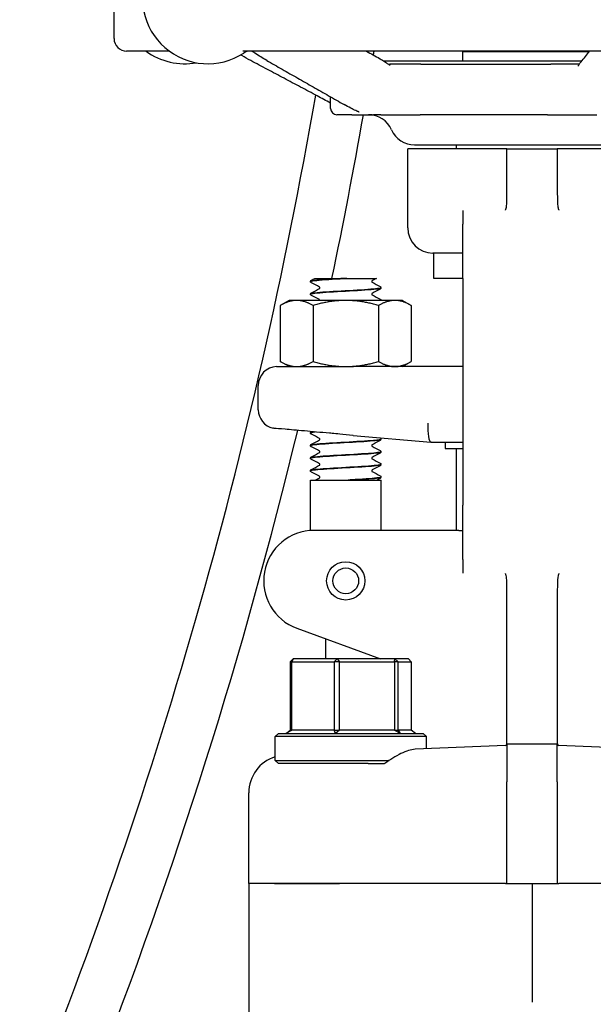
# Model space of a CAD drawing. Header units: inches. Extents: x 36 to 1719, y -84 to 1122.
# Tile 423 of 558: x 1458.52 to 1461.37, y 379.26 to 384.14. Entities that reach past the tile are written whole.
import ezdxf

# ---------------------------------------------------------------- set-up
doc = ezdxf.new("R2010")
doc.units = ezdxf.units.IN
doc.header["$LTSCALE"] = 48
doc.header["$MEASUREMENT"] = 0
doc.layers.add('Visible (ANSI)', color=7, linetype='Continuous', lineweight=30)

msp = doc.modelspace()

# ---------------------------------------------------------------- linework, layer by layer
at = {"layer": 'Visible (ANSI)'}
for p, q in [((1458.98662, 384.05039), (1458.98662, 384.31039)), ((1459.2613, 383.98789), (1459.04912, 383.98789)), ((1461.5816, 383.98789), (1459.62645, 383.98789)), ((1460.71787, 383.98639), (1461.34586, 383.98639)), ((1460.71787, 383.93852), (1460.71787, 383.98639)), ((1461.30763, 383.93852), (1460.32539, 383.93852)), ((1460.50836, 383.92289), (1460.35487, 383.92289)), ((1460.50836, 383.92289), (1461.15393, 383.92289)), ((1461.15368, 383.92289), (1461.15393, 383.92289)), ((1461.29555, 383.92289), (1461.15393, 383.92289)), ((1460.06162, 383.70414), (1460.06162, 383.76113)), ((1460.16672, 383.67289), (1460.09287, 383.67289)), ((1460.16672, 383.67289), (1460.27398, 383.67289)), ((1460.31072, 383.67289), (1460.27398, 383.67289)), ((1460.31072, 383.67289), (1460.5055, 383.67289)), ((1461.13792, 383.67289), (1460.5055, 383.67289)), ((1461.13792, 383.67289), (1461.38347, 383.67289)), ((1460.44412, 383.11139), (1460.44412, 383.50289)), ((1460.93047, 383.50289), (1460.44412, 383.50289)), ((1460.4783, 383.52289), (1461.645, 383.52289)), ((1460.68662, 383.50289), (1460.68662, 383.52289)), ((1460.93662, 383.50289), (1460.93047, 383.50289)), ((1460.93662, 383.36893), (1460.93662, 383.50289)), ((1460.93662, 383.50289), (1461.18662, 383.50289)), ((1461.19277, 383.50289), (1461.18662, 383.50289)), ((1461.18662, 383.50289), (1461.18662, 383.36893)), ((1461.67912, 383.50289), (1461.19277, 383.50289)), ((1460.93662, 383.27644), (1460.93662, 383.36893)), ((1461.18662, 383.36893), (1461.18662, 383.27644)), ((1460.71787, 383.19807), (1460.71787, 383.12998)), ((1460.71787, 382.86139), (1460.71787, 383.12998)), ((1460.71787, 382.98639), (1460.56912, 382.98639)), ((1460.57412, 382.86139), (1460.57412, 382.98639)), ((1459.98362, 382.86139), (1460.05071, 382.86139)), ((1460.05071, 382.86139), (1460.13164, 382.86139)), ((1460.14255, 382.86139), (1460.13164, 382.86139)), ((1460.14255, 382.86139), (1460.22334, 382.86139)), ((1460.22334, 382.86139), (1460.28973, 382.86139)), ((1460.71787, 382.86139), (1460.57412, 382.86139)), ((1460.71787, 382.86139), (1460.71787, 381.73639)), ((1459.96162, 382.84541), (1459.96162, 382.84603)), ((1460.31162, 382.81413), (1460.31162, 382.81475)), ((1459.96162, 382.78285), (1459.96162, 382.78347)), ((1459.85512, 382.75189), (1459.81157, 382.72675)), ((1459.81157, 382.72675), (1459.81157, 382.44903)), ((1459.89283, 382.75189), (1459.85512, 382.75189)), ((1460.13662, 382.75189), (1459.89283, 382.75189)), ((1459.9741, 382.72675), (1459.9741, 382.44903)), ((1460.38041, 382.75189), (1460.13662, 382.75189)), ((1460.29914, 382.72675), (1460.29914, 382.44903)), ((1460.31162, 382.75189), (1460.31162, 382.75219)), ((1460.41812, 382.75189), (1460.38041, 382.75189)), ((1460.41812, 382.75189), (1460.46167, 382.72675)), ((1460.46167, 382.72675), (1460.46167, 382.44903)), ((1459.85512, 382.42389), (1459.81157, 382.44903)), ((1459.85512, 382.42389), (1459.89283, 382.42389)), ((1459.89283, 382.42389), (1460.13662, 382.42389)), ((1459.98413, 382.42372), (1459.98445, 382.42389)), ((1460.13662, 382.42389), (1460.175, 382.42389)), ((1460.13935, 382.42389), (1460.13801, 382.42382)), ((1460.14952, 382.42385), (1460.15024, 382.42389)), ((1460.71787, 382.42389), (1460.175, 382.42389)), ((1460.41812, 382.42389), (1460.46167, 382.44903)), ((1459.70237, 382.2098), (1459.70237, 382.33014)), ((1459.96162, 382.09466), (1459.96162, 382.09528)), ((1459.96583, 382.10132), (1459.96595, 382.10138)), ((1460.17304, 382.08271), (1460.55945, 382.04891)), ((1459.96162, 382.0321), (1459.96162, 382.03272)), ((1460.31162, 382.06338), (1460.31162, 382.064)), ((1460.55962, 382.04889), (1460.55945, 382.04891)), ((1460.55962, 382.04889), (1460.71787, 382.04889)), ((1460.63037, 382.04889), (1460.63037, 382.01764)), ((1460.31162, 382.00082), (1460.31162, 382.00144)), ((1460.63037, 382.01764), (1460.71787, 382.01764)), ((1460.68662, 381.61139), (1460.68662, 382.01764)), ((1459.96162, 381.96954), (1459.96162, 381.97016)), ((1460.31162, 381.93826), (1460.31162, 381.93888)), ((1459.96162, 381.90698), (1459.96162, 381.9076)), ((1459.96162, 381.86139), (1460.31162, 381.86139)), ((1459.96162, 381.61076), (1459.96162, 381.86139)), ((1460.16006, 381.86139), (1460.14921, 381.86139)), ((1460.31162, 381.87569), (1460.31162, 381.87632)), ((1460.31162, 381.61139), (1460.31162, 381.86139)), ((1460.71787, 381.4678), (1460.71787, 381.73639)), ((1460.51271, 381.61139), (1459.97944, 381.61139)), ((1460.69753, 381.61139), (1460.51271, 381.61139)), ((1460.69753, 381.61139), (1460.71787, 381.61139)), ((1460.71787, 381.4678), (1460.71787, 381.39971)), ((1460.93662, 381.22885), (1460.93662, 381.32134)), ((1461.18662, 381.32134), (1461.18662, 381.22885)), ((1460.93662, 380.80163), (1460.93662, 381.22885)), ((1461.18662, 381.22885), (1461.18662, 380.80163)), ((1459.89394, 381.12647), (1460.3097, 380.97514)), ((1460.03662, 381.07454), (1460.03662, 380.97514)), ((1459.86143, 380.95952), (1459.87517, 380.97514)), ((1459.86933, 380.95952), (1459.86143, 380.95952)), ((1459.86143, 380.95952), (1459.86143, 380.62077)), ((1459.87517, 380.97514), (1459.86933, 380.95952)), ((1459.86933, 380.62077), (1459.86933, 380.95952)), ((1459.86933, 380.95952), (1460.07862, 380.95952)), ((1460.09411, 380.97514), (1459.87517, 380.97514)), ((1460.07862, 380.95952), (1460.09411, 380.97514)), ((1460.10499, 380.95952), (1460.07862, 380.95952)), ((1460.07862, 380.95952), (1460.07862, 380.62077)), ((1460.09411, 380.97514), (1460.10499, 380.95952)), ((1460.38057, 380.97514), (1460.09411, 380.97514)), ((1460.10499, 380.62077), (1460.10499, 380.95952)), ((1460.10499, 380.95952), (1460.37881, 380.95952)), ((1460.37881, 380.95952), (1460.38057, 380.97514)), ((1460.39728, 380.95952), (1460.37881, 380.95952)), ((1460.37881, 380.95952), (1460.37881, 380.62077)), ((1460.38057, 380.97514), (1460.39728, 380.95952)), ((1460.44807, 380.97514), (1460.38057, 380.97514)), ((1460.39728, 380.62077), (1460.39728, 380.95952)), ((1460.39728, 380.95952), (1460.46181, 380.95952)), ((1460.46181, 380.95952), (1460.44807, 380.97514)), ((1460.46181, 380.95952), (1460.46181, 380.62077)), ((1460.93662, 380.55625), (1460.93662, 380.80163)), ((1461.18662, 380.80163), (1461.18662, 380.55625)), ((1459.84065, 380.60514), (1459.86143, 380.62077)), ((1459.86933, 380.62077), (1459.84065, 380.60514)), ((1459.86143, 380.62077), (1459.86933, 380.62077)), ((1460.07862, 380.62077), (1459.86933, 380.62077)), ((1460.08598, 380.60514), (1460.07862, 380.62077)), ((1460.07862, 380.62077), (1460.10499, 380.62077)), ((1460.10499, 380.62077), (1460.08598, 380.60514)), ((1460.37881, 380.62077), (1460.10499, 380.62077)), ((1460.40695, 380.60514), (1460.37881, 380.62077)), ((1460.37881, 380.62077), (1460.39728, 380.62077)), ((1460.39728, 380.62077), (1460.40695, 380.60514)), ((1460.46181, 380.62077), (1460.39728, 380.62077)), ((1460.48259, 380.60514), (1460.46181, 380.62077)), ((1459.80224, 380.60514), (1459.78662, 380.58952)), ((1460.53662, 380.58952), (1459.78662, 380.58952)), ((1459.78662, 380.47077), (1459.78662, 380.58952)), ((1459.80224, 380.60514), (1460.52099, 380.60514)), ((1460.52099, 380.60514), (1460.53662, 380.58952)), ((1460.53662, 380.52864), (1460.53662, 380.58952)), ((1460.92915, 380.54565), (1460.48096, 380.52623)), ((1460.93652, 380.55139), (1460.93634, 380.55139)), ((1461.18672, 380.55139), (1460.93652, 380.55139)), ((1460.93662, 380.55084), (1460.93662, 380.36479)), ((1461.18662, 380.36479), (1461.18662, 380.55084)), ((1461.1869, 380.55139), (1461.18672, 380.55139)), ((1461.64228, 380.52623), (1461.19409, 380.54565)), ((1459.80224, 380.45514), (1459.78662, 380.47077)), ((1459.78662, 380.47077), (1460.35194, 380.47077)), ((1460.24744, 380.45514), (1459.80224, 380.45514)), ((1460.24744, 380.45514), (1460.32948, 380.45514)), ((1460.93662, 379.86139), (1460.93662, 380.36479)), ((1461.18662, 380.36479), (1461.18662, 379.86139)), ((1459.65537, 379.86139), (1459.65537, 380.31083)), ((1459.78272, 379.86139), (1459.65537, 379.86139)), ((1459.65537, 379.86139), (1459.65537, 379.08502)), ((1459.78272, 379.86139), (1459.65537, 379.86139)), ((1460.10496, 379.86139), (1459.78272, 379.86139)), ((1459.78272, 379.86139), (1460.10496, 379.86139)), ((1460.92984, 379.86139), (1460.10496, 379.86139)), ((1460.92984, 379.86139), (1460.10496, 379.86139)), ((1460.92984, 379.86139), (1460.93662, 379.86139)), ((1460.93662, 379.86139), (1461.18662, 379.86139)), ((1461.06162, 379.86139), (1461.06162, 379.39616)), ((1461.18662, 379.86139), (1461.1934, 379.86139)), ((1462.01828, 379.86139), (1461.1934, 379.86139)), ((1462.01828, 379.86139), (1461.1934, 379.86139)), ((1461.06162, 379.39616), (1461.06162, 379.27194))]:
    msp.add_line(p, q, dxfattribs=at)
for radius in [0.095, 0.06375]:
    msp.add_circle((1460.13662, 381.36139), radius, dxfattribs=at)
for centre, radius, start, end in [((1459.45292, 384.25039), 0.325, 154.62307, 302.99589), ((1459.04912, 384.05039), 0.0625, 180, 270), ((1459.33694, 384.25039), 0.325, 233.87107, 280.27854), ((1459.66395, 383.92539), 0.0625, 90, 122.99589), ((1435.59912, 387.98639), 25, 350.751387, 350.796586), ((1435.59912, 387.98639), 24.75, 337.82265, 350.191171), ((1460.09287, 383.70414), 0.03125, 180, 270), ((1435.59912, 387.98639), 25, 348.170501, 350.064467), ((1460.24912, 383.54789), 0.125, 23.57818, 90), ((1460.47825, 383.64789), 0.125, 203.57818, 270), ((1460.56912, 383.11139), 0.125, 180, 270), ((1459.79612, 382.33014), 0.09375, 91.88915, 180), ((1435.59912, 387.98639), 25, 347.143708, 347.144087), ((1435.59912, 387.98639), 25, 347.143708, 347.144087), ((1459.79612, 382.2098), 0.09375, 180, 257.63495), ((1435.59912, 387.98639), 25, 338.613415, 346.398965), ((1435.59912, 387.98639), 25, 338.613415, 346.398965), ((1459.97944, 381.36139), 0.25, 90, 250), ((1460.92881, 380.55346), 0.00781, 272.48126, 344.67631), ((1461.19443, 380.55346), 0.00781, 195.32369, 267.51874)]:
    msp.add_arc(centre, radius, start, end, dxfattribs=at)
for centre, major_axis, ratio, start_param, end_param in [((1460.56372, 382.14264), (0.00409, 0.09375), 0.2058405, 1.5797833, 3.1326057), ((1459.84452, 380.31097), (-0.18898, -0.00819), 0.9912393, 4.9805775, 6.240258)]:
    msp.add_ellipse(centre, major_axis=major_axis, ratio=ratio, start_param=start_param, end_param=end_param, dxfattribs=at)
for points, knots in [([(1459.68295, 383.98779), (1459.68295, 383.98779), (1459.68295, 383.98779), (1459.68294, 383.98779), (1459.68292, 383.98779), (1459.68285, 383.9878), (1459.6828, 383.9878), (1459.68265, 383.9878), (1459.68255, 383.9878), (1459.68231, 383.98781), (1459.68216, 383.98781), (1459.68185, 383.98781), (1459.68168, 383.98782), (1459.68118, 383.98782), (1459.68083, 383.98783), (1459.67983, 383.98784), (1459.67919, 383.98784), (1459.67762, 383.98786), (1459.67672, 383.98786), (1459.67325, 383.98788), (1459.67078, 383.98789), (1459.66747, 383.98789), (1459.66663, 383.98789), (1459.66518, 383.98789), (1459.66458, 383.98789), (1459.66395, 383.98789)], [0.435045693, 0.435045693, 0.435045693, 0.435045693, 0.43561134, 0.43561134, 0.436917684, 0.436917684, 0.438198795, 0.438198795, 0.43949022, 0.43949022, 0.440786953, 0.440786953, 0.442073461, 0.442073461, 0.444654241, 0.444654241, 0.44978688, 0.44978688, 0.457469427, 0.457469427, 0.479727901, 0.479727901, 0.487272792, 0.487272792, 0.492695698, 0.492695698, 0.492695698, 0.492695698]), ([(1459.74416, 383.94185), (1459.73473, 383.94722), (1459.7247, 383.95297), (1459.70576, 383.96496), (1459.69623, 383.97155), (1459.68124, 383.98128), (1459.67631, 383.98434), (1459.67096, 383.98707), (1459.67007, 383.98751), (1459.66925, 383.98789)], [0, 0, 0, 0, 0.10194952, 0.10194952, 0.20500071, 0.20500071, 0.25149705, 0.25149705, 0.26117643, 0.26117643, 0.26117643, 0.26117643]), ([(1459.76941, 383.98789), (1459.76941, 383.98789), (1459.76939, 383.98789), (1459.76932, 383.98789), (1459.76924, 383.98789), (1459.76896, 383.98789), (1459.76873, 383.98789), (1459.76822, 383.98789), (1459.76794, 383.98789), (1459.76759, 383.98789), (1459.76747, 383.98789), (1459.76747, 383.98789)], [0.003545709, 0.003545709, 0.003545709, 0.003545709, 0.004399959, 0.004399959, 0.006838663, 0.006838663, 0.013339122, 0.013339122, 0.022015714, 0.022015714, 0.028192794, 0.028192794, 0.028192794, 0.028192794]), ([(1461.30537, 383.93569), (1461.31902, 383.95278), (1461.33267, 383.96987), (1461.34657, 383.98728), (1461.34681, 383.98759), (1461.34706, 383.98789)], [0.95924083, 0.95924083, 0.95924083, 0.95924083, 1.28063663, 1.28063663, 1.28639378, 1.28639378, 1.28639378, 1.28639378]), ([(1459.66526, 383.94096), (1459.65033, 383.9489), (1459.6354, 383.9571), (1459.61925, 383.96707), (1459.61757, 383.96812), (1459.61587, 383.96919)], [0, 0, 0, 0, 0.14967641, 0.14967641, 0.1669258, 0.1669258, 0.1669258, 0.1669258]), ([(1460.06162, 383.73054), (1460.03939, 383.74232), (1460.01717, 383.75411), (1459.96747, 383.78048), (1459.93999, 383.79506), (1459.88504, 383.82423), (1459.85756, 383.83882), (1459.80262, 383.86799), (1459.77515, 383.88259), (1459.7202, 383.91177), (1459.69273, 383.92637), (1459.66526, 383.94096)], [0.7856779, 0.7856779, 0.7856779, 0.7856779, 1.0071895, 1.0071895, 1.2810829, 1.2810829, 1.5549762, 1.5549762, 1.8288696, 1.8288696, 2.1027629, 2.1027629, 2.1027629, 2.1027629]), ([(1459.74416, 383.94185), (1459.76978, 383.92725), (1459.7954, 383.91266), (1459.84665, 383.88347), (1459.87227, 383.86888), (1459.92353, 383.8397), (1459.94915, 383.82511), (1460.00041, 383.79595), (1460.02604, 383.78136), (1460.0773, 383.75221), (1460.10294, 383.73763), (1460.12857, 383.72306)], [0.9601047, 0.9601047, 0.9601047, 0.9601047, 1.233998, 1.233998, 1.5078914, 1.5078914, 1.7817848, 1.7817848, 2.0556781, 2.0556781, 2.3295715, 2.3295715, 2.3295715, 2.3295715]), ([(1460.30475, 383.95102), (1460.30904, 383.94858), (1460.3139, 383.94584), (1460.32534, 383.93871), (1460.33184, 383.93412), (1460.34076, 383.92791), (1460.34321, 383.92623), (1460.34741, 383.92346), (1460.34922, 383.92232), (1460.35152, 383.92097), (1460.35216, 383.92061), (1460.35326, 383.92002), (1460.35374, 383.91977), (1460.35463, 383.91934), (1460.35494, 383.91921), (1460.35506, 383.91916), (1460.35507, 383.91916), (1460.35507, 383.91916)], [0, 0, 0, 0, 0.04699542, 0.04699542, 0.11490243, 0.11490243, 0.14035888, 0.14035888, 0.15950508, 0.15950508, 0.16742084, 0.16742084, 0.17475361, 0.17475361, 0.18491555, 0.18491555, 0.18723361, 0.18723361, 0.18723361, 0.18723361]), ([(1461.28783, 383.91266), (1461.28783, 383.91266), (1461.28784, 383.91266), (1461.28791, 383.91272), (1461.28818, 383.91298), (1461.28938, 383.91431), (1461.29072, 383.91604), (1461.2937, 383.92027), (1461.29514, 383.92234), (1461.29827, 383.92667), (1461.29993, 383.92888), (1461.3026, 383.93226), (1461.30364, 383.93354), (1461.30471, 383.93486), (1461.30495, 383.93516), (1461.30524, 383.93552), (1461.30531, 383.9356), (1461.30537, 383.93569)], [0.26212608, 0.26212608, 0.26212608, 0.26212608, 0.26523685, 0.26523685, 0.28985831, 0.28985831, 0.33915701, 0.33915701, 0.37182931, 0.37182931, 0.40139039, 0.40139039, 0.42145766, 0.42145766, 0.42810276, 0.42810276, 0.43031521, 0.43031521, 0.43031521, 0.43031521]), ([(1460.34833, 383.9229), (1460.3484, 383.9229), (1460.34847, 383.9229), (1460.34953, 383.92289), (1460.35052, 383.92289), (1460.35226, 383.92289), (1460.353, 383.92289), (1460.35391, 383.92289), (1460.35405, 383.92289), (1460.35424, 383.92289), (1460.35429, 383.92289), (1460.35435, 383.92289), (1460.35437, 383.92289), (1460.35439, 383.92289), (1460.3544, 383.92289), (1460.35441, 383.92289), (1460.35441, 383.92289), (1460.3545, 383.92289), (1460.35456, 383.92289), (1460.35471, 383.92289), (1460.35478, 383.92289), (1460.35485, 383.92289)], [0.365646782, 0.365646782, 0.365646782, 0.365646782, 0.366238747, 0.366238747, 0.374269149, 0.374269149, 0.380293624, 0.380293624, 0.381424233, 0.381424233, 0.381755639, 0.381755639, 0.381902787, 0.381902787, 0.381939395, 0.381939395, 0.38197621, 0.38197621, 0.383061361, 0.383061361, 0.384147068, 0.384147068, 0.384147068, 0.384147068]), ([(1460.20293, 383.68581), (1460.20293, 383.68581), (1460.20288, 383.68584), (1460.20262, 383.68594), (1460.20241, 383.68603), (1460.20162, 383.68636), (1460.20087, 383.68667), (1460.19854, 383.68764), (1460.19679, 383.68838), (1460.19221, 383.69036), (1460.18933, 383.69164), (1460.1779, 383.69683), (1460.16957, 383.70091), (1460.14998, 383.71096), (1460.139, 383.71713), (1460.12857, 383.72306)], [0.39585075, 0.39585075, 0.39585075, 0.39585075, 0.39968552, 0.39968552, 0.40370186, 0.40370186, 0.41181601, 0.41181601, 0.42782349, 0.42782349, 0.45404456, 0.45404456, 0.5327548, 0.5327548, 0.64518122, 0.64518122, 0.64518122, 0.64518122]), ([(1460.93082, 383.20341), (1460.93105, 383.20386), (1460.93124, 383.20431), (1460.93297, 383.20873), (1460.93438, 383.21701), (1460.93626, 383.24412), (1460.93662, 383.25948), (1460.93662, 383.27644)], [0.01028684, 0.01028684, 0.01028684, 0.01028684, 0.01590204, 0.01590204, 0.08584187, 0.08584187, 0.15193376, 0.15193376, 0.15193376, 0.15193376]), ([(1461.18662, 383.27644), (1461.18662, 383.26563), (1461.18678, 383.25546), (1461.18745, 383.23693), (1461.18795, 383.22858), (1461.18965, 383.21256), (1461.19081, 383.20705), (1461.19219, 383.20389), (1461.19229, 383.20365), (1461.19242, 383.20341)], [0, 0, 0, 0, 0.09469213, 0.09469213, 0.18700728, 0.18700728, 0.29404594, 0.29404594, 0.30156032, 0.30156032, 0.30156032, 0.30156032]), ([(1460.92881, 383.19975), (1460.92883, 383.1998), (1460.92886, 383.19984), (1460.92955, 383.20104), (1460.93019, 383.20221), (1460.93082, 383.20341)], [-0.566346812, -0.566346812, -0.566346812, -0.566346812, -0.565454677, -0.565454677, -0.542430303, -0.542430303, -0.542430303, -0.542430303]), ([(1461.19242, 383.20341), (1461.19305, 383.20221), (1461.19369, 383.20103), (1461.19438, 383.19984), (1461.19441, 383.1998), (1461.19443, 383.19975)], [-0.020804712, -0.020804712, -0.020804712, -0.020804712, 0, 0, 0.000806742, 0.000806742, 0.000806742, 0.000806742]), ([(1460.13164, 382.86139), (1460.0774, 382.8583), (1460.02458, 382.85522), (1459.9934, 382.85213), (1459.97288, 382.8501), (1459.96206, 382.84807), (1459.96189, 382.84603)], [0.0284489, 0.0284489, 0.0284489, 0.0284489, 0.9586618, 0.9586618, 0.9586618, 1.5707963, 1.5707963, 1.5707963, 1.5707963]), ([(1459.96194, 382.84539), (1459.96189, 382.84701), (1459.96858, 382.84863), (1459.98193, 382.85026), (1460.0071, 382.85332), (1460.05539, 382.85639), (1460.10854, 382.85945), (1460.11977, 382.8601), (1460.13118, 382.86074), (1460.14255, 382.86139)], [-7.8566906, -7.8566906, -7.8566906, -7.8566906, -7.3674505, -7.3674505, -7.3674505, -6.4443529, -6.4443529, -6.4443529, -6.2492664, -6.2492664, -6.2492664, -6.2492664]), ([(1459.96162, 382.84606), (1459.96168, 382.84734), (1459.96216, 382.84854), (1459.96326, 382.8502), (1459.96385, 382.85074), (1459.9649, 382.85155), (1459.96537, 382.85183), (1459.96583, 382.85207)], [0, 0, 0, 0, 0.017960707, 0.017960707, 0.035135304, 0.035135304, 0.051182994, 0.051182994, 0.051182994, 0.051182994]), ([(1459.96583, 382.83938), (1459.96511, 382.83975), (1459.96435, 382.84021), (1459.96311, 382.84149), (1459.96267, 382.84206), (1459.96194, 382.84351), (1459.96167, 382.84443), (1459.96162, 382.84539)], [0, 0, 0, 0, 0.024898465, 0.024898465, 0.037820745, 0.037820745, 0.051208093, 0.051208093, 0.051208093, 0.051208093]), ([(1459.96183, 382.78282), (1459.96171, 382.7837), (1459.96356, 382.78457), (1459.96751, 382.78544), (1459.98181, 382.78861), (1460.02332, 382.79177), (1460.07543, 382.79493), (1460.12638, 382.79803), (1460.18615, 382.80112), (1460.23178, 382.80422), (1460.2772, 382.8073), (1460.30754, 382.81038), (1460.31122, 382.81345), (1460.31148, 382.81368), (1460.31161, 382.81391), (1460.3116, 382.81413)], [-14.139876, -14.139876, -14.139876, -14.139876, -13.877024, -13.877024, -13.877024, -12.9235543, -12.9235543, -12.9235543, -11.9914333, -11.9914333, -11.9914333, -11.0635915, -11.0635915, -11.0635915, -10.9955743, -10.9955743, -10.9955743, -10.9955743]), ([(1460.31161, 382.81478), (1460.31165, 382.81181), (1460.28704, 382.80883), (1460.24631, 382.80586), (1460.2041, 382.80278), (1460.14559, 382.79969), (1460.09312, 382.79661), (1460.04066, 382.79353), (1459.99549, 382.79045), (1459.97484, 382.78737), (1459.96614, 382.78607), (1459.96188, 382.78477), (1459.96194, 382.78347)], [4.70968, 4.70968, 4.70968, 4.70968, 5.6057508, 5.6057508, 5.6057508, 6.5343927, 6.5343927, 6.5343927, 7.4627822, 7.4627822, 7.4627822, 7.8539816, 7.8539816, 7.8539816, 7.8539816]), ([(1460.00795, 382.81444), (1460.00795, 382.81565), (1460.00745, 382.81677), (1460.00666, 382.81785), (1460.00638, 382.81806), (1460.00617, 382.81821), (1460.00613, 382.81823), (1460.00613, 382.81823)], [0, 0, 0, 0, 0.02017106, 0.02017106, 0.036592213, 0.036592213, 0.045399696, 0.045399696, 0.045399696, 0.045399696]), ([(1460.00616, 382.81067), (1460.00622, 382.8107), (1460.00639, 382.81082), (1460.00691, 382.81135), (1460.00721, 382.81174), (1460.00775, 382.81288), (1460.00795, 382.81365), (1460.00795, 382.81444)], [0.008751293, 0.008751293, 0.008751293, 0.008751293, 0.024017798, 0.024017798, 0.03673453, 0.03673453, 0.049915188, 0.049915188, 0.049915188, 0.049915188]), ([(1460.26708, 382.8495), (1460.26702, 382.84946), (1460.26685, 382.84935), (1460.26633, 382.84881), (1460.26603, 382.84843), (1460.26549, 382.84729), (1460.26529, 382.84651), (1460.26529, 382.84572)], [0.008751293, 0.008751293, 0.008751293, 0.008751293, 0.024017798, 0.024017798, 0.03673453, 0.03673453, 0.049915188, 0.049915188, 0.049915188, 0.049915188]), ([(1460.26529, 382.84572), (1460.26529, 382.84452), (1460.26579, 382.8434), (1460.26658, 382.84232), (1460.26686, 382.84211), (1460.26707, 382.84196), (1460.26711, 382.84194), (1460.26711, 382.84194)], [0, 0, 0, 0, 0.02017106, 0.02017106, 0.036592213, 0.036592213, 0.045399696, 0.045399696, 0.045399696, 0.045399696]), ([(1460.30741, 382.82079), (1460.30813, 382.82041), (1460.30889, 382.81996), (1460.31013, 382.81867), (1460.31057, 382.81811), (1460.3113, 382.81665), (1460.31157, 382.81573), (1460.31162, 382.81478)], [0, 0, 0, 0, 0.024898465, 0.024898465, 0.037820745, 0.037820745, 0.051208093, 0.051208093, 0.051208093, 0.051208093]), ([(1460.31162, 382.81411), (1460.31156, 382.81283), (1460.31108, 382.81163), (1460.30998, 382.80997), (1460.30939, 382.80942), (1460.30834, 382.80862), (1460.30787, 382.80834), (1460.30741, 382.8081)], [0, 0, 0, 0, 0.017960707, 0.017960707, 0.035135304, 0.035135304, 0.051182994, 0.051182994, 0.051182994, 0.051182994]), ([(1459.96162, 382.7835), (1459.96168, 382.78478), (1459.96216, 382.78597), (1459.96326, 382.78763), (1459.96385, 382.78818), (1459.9649, 382.78898), (1459.96537, 382.78926), (1459.96583, 382.7895)], [0, 0, 0, 0, 0.017960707, 0.017960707, 0.035135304, 0.035135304, 0.051182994, 0.051182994, 0.051182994, 0.051182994]), ([(1459.96583, 382.77682), (1459.96511, 382.77719), (1459.96435, 382.77765), (1459.96311, 382.77893), (1459.96267, 382.77949), (1459.96194, 382.78095), (1459.96167, 382.78187), (1459.96162, 382.78282)], [0, 0, 0, 0, 0.024898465, 0.024898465, 0.037820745, 0.037820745, 0.051208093, 0.051208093, 0.051208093, 0.051208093]), ([(1460.26708, 382.78694), (1460.26702, 382.7869), (1460.26685, 382.78679), (1460.26633, 382.78625), (1460.26603, 382.78587), (1460.26549, 382.78473), (1460.26529, 382.78395), (1460.26529, 382.78316)], [0.008751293, 0.008751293, 0.008751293, 0.008751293, 0.024017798, 0.024017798, 0.03673453, 0.03673453, 0.049915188, 0.049915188, 0.049915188, 0.049915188]), ([(1460.26529, 382.78316), (1460.26529, 382.78195), (1460.26579, 382.78083), (1460.26658, 382.77976), (1460.26686, 382.77954), (1460.26707, 382.77939), (1460.26711, 382.77937), (1460.26711, 382.77937)], [0, 0, 0, 0, 0.02017106, 0.02017106, 0.036592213, 0.036592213, 0.045399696, 0.045399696, 0.045399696, 0.045399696]), ([(1460.00795, 382.75189), (1460.00795, 382.75309), (1460.00745, 382.75421), (1460.00666, 382.75528), (1460.00638, 382.7555), (1460.00617, 382.75565), (1460.00613, 382.75567), (1460.00613, 382.75567)], [0.000064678, 0.000064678, 0.000064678, 0.000064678, 0.02017106, 0.02017106, 0.036592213, 0.036592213, 0.045399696, 0.045399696, 0.045399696, 0.045399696]), ([(1460.30741, 382.75822), (1460.30813, 382.75785), (1460.30889, 382.7574), (1460.31013, 382.75611), (1460.31057, 382.75555), (1460.3113, 382.75409), (1460.31157, 382.75317), (1460.31162, 382.75222)], [0, 0, 0, 0, 0.024898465, 0.024898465, 0.037820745, 0.037820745, 0.051208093, 0.051208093, 0.051208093, 0.051208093]), ([(1459.79303, 382.42384), (1459.79303, 382.42384), (1459.79419, 382.42384), (1459.80187, 382.42384), (1459.81339, 382.42383), (1459.85097, 382.42381), (1459.87896, 382.42379), (1459.9367, 382.42375), (1459.96301, 382.42374), (1460.01486, 382.4237), (1460.03962, 382.42369), (1460.06508, 382.42367)], [1.2366721, 1.2366721, 1.2366721, 1.2366721, 1.3621369, 1.3621369, 1.6526244, 1.6526244, 1.9961754, 1.9961754, 2.2345824, 2.2345824, 2.4334495, 2.4334495, 2.4334495, 2.4334495]), ([(1460.06508, 382.42367), (1460.06787, 382.42367), (1460.07066, 382.42367), (1460.08313, 382.42367), (1460.09282, 382.42368), (1460.11761, 382.42374), (1460.13272, 382.4238), (1460.15626, 382.42387), (1460.16464, 382.42389), (1460.17369, 382.42389), (1460.17434, 382.42389), (1460.175, 382.42389)], [0.04807073, 0.04807073, 0.04807073, 0.04807073, 0.06985523, 0.06985523, 0.14510353, 0.14510353, 0.26153365, 0.26153365, 0.32575457, 0.32575457, 0.3307654, 0.3307654, 0.3307654, 0.3307654]), ([(1460.05638, 382.09338), (1460.01177, 382.09733), (1459.96932, 382.10108), (1459.89364, 382.10779), (1459.8611, 382.11067), (1459.81034, 382.11518), (1459.79255, 382.11676), (1459.77847, 382.11801), (1459.77604, 382.11822), (1459.77604, 382.11822)], [0, 0, 0, 0, 0.3480138, 0.3480138, 0.6950932, 0.6950932, 1.0409541, 1.0409541, 1.2230225, 1.2230225, 1.2230225, 1.2230225]), ([(1459.96162, 382.09531), (1459.96168, 382.09659), (1459.96216, 382.09779), (1459.96326, 382.09945), (1459.96385, 382.09999), (1459.9649, 382.1008), (1459.96537, 382.10108), (1459.96583, 382.10132)], [0, 0, 0, 0, 0.017960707, 0.017960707, 0.035135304, 0.035135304, 0.051182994, 0.051182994, 0.051182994, 0.051182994]), ([(1459.96583, 382.08863), (1459.96511, 382.089), (1459.96435, 382.08946), (1459.96311, 382.09074), (1459.96267, 382.09131), (1459.96194, 382.09276), (1459.96167, 382.09368), (1459.96162, 382.09464)], [0, 0, 0, 0, 0.024898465, 0.024898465, 0.037820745, 0.037820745, 0.051208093, 0.051208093, 0.051208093, 0.051208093]), ([(1460.17304, 382.08271), (1460.17248, 382.08276), (1460.17192, 382.08281), (1460.14974, 382.08476), (1460.12819, 382.0868), (1460.09385, 382.08999), (1460.08105, 382.09117), (1460.06431, 382.09268), (1460.06034, 382.09303), (1460.05638, 382.09338)], [-0.00429657, -0.00429657, -0.00429657, -0.00429657, 0, 0, 0.16568567, 0.16568567, 0.26480212, 0.26480212, 0.29565933, 0.29565933, 0.29565933, 0.29565933]), ([(1459.96162, 382.03275), (1459.96168, 382.03403), (1459.96216, 382.03522), (1459.96326, 382.03688), (1459.96385, 382.03743), (1459.9649, 382.03823), (1459.96537, 382.03851), (1459.96583, 382.03875)], [0, 0, 0, 0, 0.017960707, 0.017960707, 0.035135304, 0.035135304, 0.051182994, 0.051182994, 0.051182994, 0.051182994]), ([(1459.96583, 382.02607), (1459.96511, 382.02644), (1459.96435, 382.0269), (1459.96311, 382.02818), (1459.96267, 382.02874), (1459.96194, 382.0302), (1459.96167, 382.03112), (1459.96162, 382.03207)], [0, 0, 0, 0, 0.024898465, 0.024898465, 0.037820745, 0.037820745, 0.051208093, 0.051208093, 0.051208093, 0.051208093]), ([(1460.31141, 382.06403), (1460.31129, 382.0618), (1460.29821, 382.05957), (1460.27393, 382.05735), (1460.2405, 382.05428), (1460.18661, 382.05121), (1460.13268, 382.04814), (1460.07881, 382.04507), (1460.02616, 382.04201), (1459.99465, 382.03894), (1459.97335, 382.03687), (1459.96205, 382.03479), (1459.96187, 382.03272)], [80.1079037, 80.1079037, 80.1079037, 80.1079037, 80.7792692, 80.7792692, 80.7792692, 81.7038978, 81.7038978, 81.7038978, 82.6277161, 82.6277161, 82.6277161, 83.2522053, 83.2522053, 83.2522053, 83.2522053]), ([(1459.96195, 382.03207), (1459.9619, 382.0337), (1459.96858, 382.03532), (1459.98191, 382.03694), (1460.00714, 382.04002), (1460.05562, 382.04309), (1460.10893, 382.04616), (1460.16223, 382.04923), (1460.21911, 382.0523), (1460.258, 382.05537), (1460.2918, 382.05804), (1460.31131, 382.06071), (1460.31155, 382.06338)], [-89.5380996, -89.5380996, -89.5380996, -89.5380996, -89.0490707, -89.0490707, -89.0490707, -88.1235008, -88.1235008, -88.1235008, -87.1981489, -87.1981489, -87.1981489, -86.393798, -86.393798, -86.393798, -86.393798]), ([(1460.00795, 382.06369), (1460.00795, 382.0649), (1460.00745, 382.06602), (1460.00666, 382.0671), (1460.00638, 382.06731), (1460.00617, 382.06746), (1460.00613, 382.06748), (1460.00613, 382.06748)], [0, 0, 0, 0, 0.02017106, 0.02017106, 0.036592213, 0.036592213, 0.045399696, 0.045399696, 0.045399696, 0.045399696]), ([(1460.00616, 382.05992), (1460.00622, 382.05995), (1460.00639, 382.06007), (1460.00691, 382.0606), (1460.00721, 382.06099), (1460.00775, 382.06213), (1460.00795, 382.0629), (1460.00795, 382.06369)], [0.008751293, 0.008751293, 0.008751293, 0.008751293, 0.024017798, 0.024017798, 0.03673453, 0.03673453, 0.049915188, 0.049915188, 0.049915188, 0.049915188]), ([(1460.26708, 382.03619), (1460.26702, 382.03615), (1460.26685, 382.03604), (1460.26633, 382.0355), (1460.26603, 382.03512), (1460.26549, 382.03398), (1460.26529, 382.0332), (1460.26529, 382.03241)], [0.008751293, 0.008751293, 0.008751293, 0.008751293, 0.024017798, 0.024017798, 0.03673453, 0.03673453, 0.049915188, 0.049915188, 0.049915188, 0.049915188]), ([(1460.26529, 382.03241), (1460.26529, 382.0312), (1460.26579, 382.03008), (1460.26658, 382.02901), (1460.26686, 382.02879), (1460.26707, 382.02864), (1460.26711, 382.02862), (1460.26711, 382.02862)], [0, 0, 0, 0, 0.02017106, 0.02017106, 0.036592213, 0.036592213, 0.045399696, 0.045399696, 0.045399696, 0.045399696]), ([(1460.30741, 382.07004), (1460.30813, 382.06966), (1460.30889, 382.06921), (1460.31013, 382.06792), (1460.31057, 382.06736), (1460.3113, 382.0659), (1460.31157, 382.06498), (1460.31162, 382.06403)], [0, 0, 0, 0, 0.024898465, 0.024898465, 0.037820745, 0.037820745, 0.051208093, 0.051208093, 0.051208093, 0.051208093]), ([(1460.31162, 382.06336), (1460.31156, 382.06208), (1460.31108, 382.06088), (1460.30998, 382.05922), (1460.30939, 382.05867), (1460.30834, 382.05787), (1460.30787, 382.05759), (1460.30741, 382.05735)], [0, 0, 0, 0, 0.017960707, 0.017960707, 0.035135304, 0.035135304, 0.051182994, 0.051182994, 0.051182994, 0.051182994]), ([(1459.96186, 381.96951), (1459.96173, 381.97046), (1459.96395, 381.97142), (1459.96864, 381.97237), (1459.9838, 381.97545), (1460.02444, 381.97852), (1460.07507, 381.9816), (1460.12568, 381.98468), (1460.18509, 381.98775), (1460.23069, 381.99083), (1460.27627, 381.99391), (1460.30697, 381.99698), (1460.31111, 382.00006), (1460.31145, 382.00031), (1460.31161, 382.00057), (1460.31159, 382.00082)], [-95.8212849, -95.8212849, -95.8212849, -95.8212849, -95.5343789, -95.5343789, -95.5343789, -94.6072107, -94.6072107, -94.6072107, -93.6802788, -93.6802788, -93.6802788, -92.7535806, -92.7535806, -92.7535806, -92.6769833, -92.6769833, -92.6769833, -92.6769833]), ([(1460.3116, 382.00147), (1460.31158, 381.99855), (1460.28801, 381.99563), (1460.24859, 381.99271), (1460.20682, 381.98962), (1460.14828, 381.98653), (1460.09545, 381.98344), (1460.04275, 381.98035), (1459.997, 381.97727), (1459.97569, 381.97418), (1459.96644, 381.97284), (1459.96189, 381.9715), (1459.96194, 381.97016)], [86.391089, 86.391089, 86.391089, 86.391089, 87.270336, 87.270336, 87.270336, 88.2020629, 88.2020629, 88.2020629, 89.131595, 89.131595, 89.131595, 89.5353906, 89.5353906, 89.5353906, 89.5353906]), ([(1460.00795, 382.00113), (1460.00795, 382.00234), (1460.00745, 382.00346), (1460.00666, 382.00453), (1460.00638, 382.00475), (1460.00617, 382.0049), (1460.00613, 382.00492), (1460.00613, 382.00492)], [0, 0, 0, 0, 0.02017106, 0.02017106, 0.036592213, 0.036592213, 0.045399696, 0.045399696, 0.045399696, 0.045399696]), ([(1460.00616, 381.99736), (1460.00622, 381.99739), (1460.00639, 381.99751), (1460.00691, 381.99804), (1460.00721, 381.99843), (1460.00775, 381.99956), (1460.00795, 382.00034), (1460.00795, 382.00113)], [0.008751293, 0.008751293, 0.008751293, 0.008751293, 0.024017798, 0.024017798, 0.03673453, 0.03673453, 0.049915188, 0.049915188, 0.049915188, 0.049915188]), ([(1460.30741, 382.00747), (1460.30813, 382.0071), (1460.30889, 382.00665), (1460.31013, 382.00536), (1460.31057, 382.0048), (1460.3113, 382.00334), (1460.31157, 382.00242), (1460.31162, 382.00147)], [0, 0, 0, 0, 0.024898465, 0.024898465, 0.037820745, 0.037820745, 0.051208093, 0.051208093, 0.051208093, 0.051208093]), ([(1460.31162, 382.00079), (1460.31156, 381.99952), (1460.31108, 381.99832), (1460.30998, 381.99666), (1460.30939, 381.99611), (1460.30834, 381.99531), (1460.30787, 381.99503), (1460.30741, 381.99479)], [0, 0, 0, 0, 0.017960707, 0.017960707, 0.035135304, 0.035135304, 0.051182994, 0.051182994, 0.051182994, 0.051182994]), ([(1459.96162, 381.97019), (1459.96168, 381.97146), (1459.96216, 381.97266), (1459.96326, 381.97432), (1459.96385, 381.97487), (1459.9649, 381.97567), (1459.96537, 381.97595), (1459.96583, 381.97619)], [0, 0, 0, 0, 0.017960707, 0.017960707, 0.035135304, 0.035135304, 0.051182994, 0.051182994, 0.051182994, 0.051182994]), ([(1459.96583, 381.96351), (1459.96511, 381.96388), (1459.96435, 381.96433), (1459.96311, 381.96562), (1459.96267, 381.96618), (1459.96194, 381.96764), (1459.96167, 381.96856), (1459.96162, 381.96951)], [0, 0, 0, 0, 0.024898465, 0.024898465, 0.037820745, 0.037820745, 0.051208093, 0.051208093, 0.051208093, 0.051208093]), ([(1459.96165, 381.90695), (1459.96162, 381.90719), (1459.96175, 381.90743), (1459.96205, 381.90768), (1459.96586, 381.91076), (1459.99638, 381.91384), (1460.04196, 381.91693), (1460.08752, 381.92001), (1460.14704, 381.92309), (1460.19779, 381.92617), (1460.24853, 381.92925), (1460.2893, 381.93234), (1460.30455, 381.93542), (1460.30923, 381.93636), (1460.31147, 381.93731), (1460.31138, 381.93826)], [-102.1044703, -102.1044703, -102.1044703, -102.1044703, -102.0313957, -102.0313957, -102.0313957, -101.1024988, -101.1024988, -101.1024988, -100.173857, -100.173857, -100.173857, -99.2454675, -99.2454675, -99.2454675, -98.9601686, -98.9601686, -98.9601686, -98.9601686]), ([(1460.31152, 381.93891), (1460.3116, 381.93838), (1460.31095, 381.93786), (1460.30954, 381.93734), (1460.301, 381.93418), (1460.26456, 381.93101), (1460.21479, 381.92785), (1460.16615, 381.92475), (1460.10602, 381.92166), (1460.05752, 381.91857), (1460.00924, 381.91549), (1459.97363, 381.91241), (1459.96426, 381.90933), (1459.9625, 381.90875), (1459.96168, 381.90817), (1459.96174, 381.9076)], [92.6742743, 92.6742743, 92.6742743, 92.6742743, 92.8312256, 92.8312256, 92.8312256, 93.7846953, 93.7846953, 93.7846953, 94.7168163, 94.7168163, 94.7168163, 95.6446581, 95.6446581, 95.6446581, 95.8185759, 95.8185759, 95.8185759, 95.8185759]), ([(1460.00795, 381.93857), (1460.00795, 381.93977), (1460.00745, 381.9409), (1460.00666, 381.94197), (1460.00638, 381.94219), (1460.00617, 381.94234), (1460.00613, 381.94236), (1460.00613, 381.94236)], [0, 0, 0, 0, 0.02017106, 0.02017106, 0.036592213, 0.036592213, 0.045399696, 0.045399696, 0.045399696, 0.045399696]), ([(1460.00616, 381.93479), (1460.00622, 381.93483), (1460.00639, 381.93494), (1460.00691, 381.93548), (1460.00721, 381.93586), (1460.00775, 381.937), (1460.00795, 381.93778), (1460.00795, 381.93857)], [0.008751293, 0.008751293, 0.008751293, 0.008751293, 0.024017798, 0.024017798, 0.03673453, 0.03673453, 0.049915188, 0.049915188, 0.049915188, 0.049915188]), ([(1460.26708, 381.97362), (1460.26702, 381.97359), (1460.26685, 381.97347), (1460.26633, 381.97294), (1460.26603, 381.97255), (1460.26549, 381.97142), (1460.26529, 381.97064), (1460.26529, 381.96985)], [0.008751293, 0.008751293, 0.008751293, 0.008751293, 0.024017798, 0.024017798, 0.03673453, 0.03673453, 0.049915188, 0.049915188, 0.049915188, 0.049915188]), ([(1460.26529, 381.96985), (1460.26529, 381.96864), (1460.26579, 381.96752), (1460.26658, 381.96645), (1460.26686, 381.96623), (1460.26707, 381.96608), (1460.26711, 381.96606), (1460.26711, 381.96606)], [0, 0, 0, 0, 0.02017106, 0.02017106, 0.036592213, 0.036592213, 0.045399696, 0.045399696, 0.045399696, 0.045399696]), ([(1460.30741, 381.94491), (1460.30813, 381.94454), (1460.30889, 381.94408), (1460.31013, 381.9428), (1460.31057, 381.94224), (1460.3113, 381.94078), (1460.31157, 381.93986), (1460.31162, 381.93891)], [0, 0, 0, 0, 0.024898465, 0.024898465, 0.037820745, 0.037820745, 0.051208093, 0.051208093, 0.051208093, 0.051208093]), ([(1460.31162, 381.93823), (1460.31156, 381.93695), (1460.31108, 381.93575), (1460.30998, 381.9341), (1460.30939, 381.93355), (1460.30834, 381.93275), (1460.30787, 381.93247), (1460.30741, 381.93222)], [0, 0, 0, 0, 0.017960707, 0.017960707, 0.035135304, 0.035135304, 0.051182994, 0.051182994, 0.051182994, 0.051182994]), ([(1459.96162, 381.90762), (1459.96168, 381.9089), (1459.96216, 381.9101), (1459.96326, 381.91176), (1459.96385, 381.91231), (1459.9649, 381.91311), (1459.96537, 381.91339), (1459.96583, 381.91363)], [0, 0, 0, 0, 0.017960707, 0.017960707, 0.035135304, 0.035135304, 0.051182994, 0.051182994, 0.051182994, 0.051182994]), ([(1459.96583, 381.90094), (1459.96511, 381.90132), (1459.96435, 381.90177), (1459.96311, 381.90306), (1459.96267, 381.90362), (1459.96194, 381.90508), (1459.96167, 381.906), (1459.96162, 381.90695)], [0, 0, 0, 0, 0.024898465, 0.024898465, 0.037820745, 0.037820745, 0.051208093, 0.051208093, 0.051208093, 0.051208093]), ([(1460.26708, 381.91106), (1460.26702, 381.91102), (1460.26685, 381.91091), (1460.26633, 381.91037), (1460.26603, 381.90999), (1460.26549, 381.90885), (1460.26529, 381.90808), (1460.26529, 381.90729)], [0.008751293, 0.008751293, 0.008751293, 0.008751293, 0.024017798, 0.024017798, 0.03673453, 0.03673453, 0.049915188, 0.049915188, 0.049915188, 0.049915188]), ([(1460.26529, 381.90729), (1460.26529, 381.90608), (1460.26579, 381.90496), (1460.26658, 381.90388), (1460.26686, 381.90367), (1460.26707, 381.90352), (1460.26711, 381.9035), (1460.26711, 381.9035)], [0, 0, 0, 0, 0.02017106, 0.02017106, 0.036592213, 0.036592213, 0.045399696, 0.045399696, 0.045399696, 0.045399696]), ([(1460.30741, 381.88235), (1460.30813, 381.88197), (1460.30889, 381.88152), (1460.31013, 381.88024), (1460.31057, 381.87967), (1460.3113, 381.87822), (1460.31157, 381.87729), (1460.31162, 381.87634)], [0, 0, 0, 0, 0.024898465, 0.024898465, 0.037820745, 0.037820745, 0.051208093, 0.051208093, 0.051208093, 0.051208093]), ([(1460.00795, 381.87601), (1460.00795, 381.87721), (1460.00745, 381.87833), (1460.00666, 381.87941), (1460.00638, 381.87962), (1460.00617, 381.87977), (1460.00613, 381.87979), (1460.00613, 381.87979)], [0, 0, 0, 0, 0.02017106, 0.02017106, 0.036592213, 0.036592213, 0.045399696, 0.045399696, 0.045399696, 0.045399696]), ([(1460.00616, 381.87223), (1460.00622, 381.87227), (1460.00639, 381.87238), (1460.00691, 381.87292), (1460.00721, 381.8733), (1460.00775, 381.87444), (1460.00795, 381.87522), (1460.00795, 381.87601)], [0.008751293, 0.008751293, 0.008751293, 0.008751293, 0.024017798, 0.024017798, 0.03673453, 0.03673453, 0.049915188, 0.049915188, 0.049915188, 0.049915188]), ([(1460.31131, 381.87634), (1460.31143, 381.87507), (1460.3074, 381.8738), (1460.2991, 381.87253), (1460.27909, 381.86946), (1460.23474, 381.8664), (1460.1828, 381.86333), (1460.17183, 381.86269), (1460.16056, 381.86204), (1460.14921, 381.86139)], [98.9574596, 98.9574596, 98.9574596, 98.9574596, 99.3407992, 99.3407992, 99.3407992, 100.2638967, 100.2638967, 100.2638967, 100.4589833, 100.4589833, 100.4589833, 100.4589833]), ([(1460.16006, 381.86139), (1460.21383, 381.86448), (1460.26336, 381.86757), (1460.28967, 381.87065), (1460.30399, 381.87233), (1460.31125, 381.87401), (1460.31129, 381.87569)], [-106.6798007, -106.6798007, -106.6798007, -106.6798007, -105.7495879, -105.7495879, -105.7495879, -105.2433539, -105.2433539, -105.2433539, -105.2433539]), ([(1460.31162, 381.87567), (1460.31156, 381.87439), (1460.31108, 381.87319), (1460.30998, 381.87153), (1460.30939, 381.87099), (1460.30834, 381.87018), (1460.30787, 381.8699), (1460.30741, 381.86966)], [0, 0, 0, 0, 0.017960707, 0.017960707, 0.035135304, 0.035135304, 0.051182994, 0.051182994, 0.051182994, 0.051182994]), ([(1460.93082, 381.39437), (1460.93019, 381.39557), (1460.92955, 381.39675), (1460.92886, 381.39794), (1460.92883, 381.39799), (1460.92881, 381.39803)], [-0.020840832, -0.020840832, -0.020840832, -0.020840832, 0, 0, 0.000807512, 0.000807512, 0.000807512, 0.000807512]), ([(1460.93662, 381.32134), (1460.93662, 381.33737), (1460.93629, 381.35197), (1460.93461, 381.37859), (1460.9333, 381.38716), (1460.93152, 381.39282), (1460.93118, 381.39369), (1460.93082, 381.39437)], [0, 0, 0, 0, 0.14044728, 0.14044728, 0.29472543, 0.29472543, 0.32889511, 0.32889511, 0.32889511, 0.32889511]), ([(1461.19242, 381.39437), (1461.19216, 381.39387), (1461.19195, 381.39336), (1461.18973, 381.38751), (1461.18791, 381.37465), (1461.18676, 381.34153), (1461.18662, 381.33173), (1461.18662, 381.32134)], [0.01027275, 0.01027275, 0.01027275, 0.01027275, 0.01655356, 0.01655356, 0.11390533, 0.11390533, 0.15067112, 0.15067112, 0.15067112, 0.15067112]), ([(1461.19443, 381.39803), (1461.19441, 381.39799), (1461.19438, 381.39794), (1461.19369, 381.39675), (1461.19305, 381.39557), (1461.19242, 381.39437)], [-0.369912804, -0.369912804, -0.369912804, -0.369912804, -0.369497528, -0.369497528, -0.358790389, -0.358790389, -0.358790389, -0.358790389]), ([(1460.48096, 380.52623), (1460.46092, 380.52536), (1460.43663, 380.51742), (1460.38445, 380.49211), (1460.35653, 380.4747), (1460.33051, 380.45589), (1460.32999, 380.45552), (1460.32948, 380.45514)], [2.42631602, 2.42631602, 2.42631602, 2.42631602, 2.67966729, 2.67966729, 2.93613935, 2.93613935, 2.94129083, 2.94129083, 2.94129083, 2.94129083])]:
    msp.add_open_spline(points, degree=3, knots=knots, dxfattribs=at)
for points in [[(1460.2399, 383.98789), (1460.26151, 383.9756), (1460.28313, 383.9633), (1460.30475, 383.95102)], [(1460.75492, 383.98639), (1460.75487, 383.98695), (1460.75471, 383.98746), (1460.75451, 383.98789)], [(1459.96583, 382.85207), (1459.97176, 382.85517), (1459.97769, 382.85828), (1459.98362, 382.86139)], [(1460.28973, 382.86139), (1460.28217, 382.85743), (1460.27463, 382.85347), (1460.26708, 382.8495)], [(1460.00614, 382.81823), (1459.99271, 382.82529), (1459.97927, 382.83234), (1459.96583, 382.83938)], [(1459.96583, 382.7895), (1459.97928, 382.79655), (1459.99272, 382.8036), (1460.00616, 382.81067)], [(1460.2671, 382.84194), (1460.28053, 382.83488), (1460.29397, 382.82783), (1460.30741, 382.82079)], [(1460.00614, 382.75566), (1459.99271, 382.76273), (1459.97927, 382.76978), (1459.96583, 382.77682)], [(1460.30741, 382.8081), (1460.29396, 382.80105), (1460.28052, 382.794), (1460.26708, 382.78694)], [(1460.2671, 382.77938), (1460.28053, 382.77231), (1460.29397, 382.76526), (1460.30741, 382.75822)], [(1460.31149, 382.75222), (1460.31151, 382.75211), (1460.31149, 382.752), (1460.31145, 382.75189)], [(1459.98144, 382.10004), (1459.96876, 382.09845), (1459.9618, 382.09687), (1459.96167, 382.09528)], [(1459.96182, 382.09464), (1459.96191, 382.09635), (1459.96967, 382.09806), (1459.98426, 382.09977)], [(1460.00614, 382.06748), (1459.99271, 382.07454), (1459.97927, 382.08159), (1459.96583, 382.08863)], [(1459.96583, 382.03875), (1459.97928, 382.0458), (1459.99272, 382.05285), (1460.00616, 382.05992)], [(1460.30741, 382.05735), (1460.29396, 382.0503), (1460.28052, 382.04325), (1460.26708, 382.03619)], [(1460.2671, 382.02863), (1460.28053, 382.02156), (1460.29397, 382.01451), (1460.30741, 382.00747)], [(1460.3053, 382.07114), (1460.306, 382.07077), (1460.30671, 382.0704), (1460.30741, 382.07004)], [(1460.00614, 382.00491), (1459.99271, 382.01198), (1459.97927, 382.01903), (1459.96583, 382.02607)], [(1459.96583, 381.97619), (1459.97928, 381.98324), (1459.99272, 381.99029), (1460.00616, 381.99736)], [(1460.30741, 381.99479), (1460.29396, 381.98774), (1460.28052, 381.98069), (1460.26708, 381.97362)], [(1460.00614, 381.94235), (1459.99271, 381.94942), (1459.97927, 381.95646), (1459.96583, 381.96351)], [(1459.96583, 381.91363), (1459.97928, 381.92067), (1459.99272, 381.92773), (1460.00616, 381.93479)], [(1460.30741, 381.93222), (1460.29396, 381.92518), (1460.28052, 381.91813), (1460.26708, 381.91106)], [(1460.2671, 381.96607), (1460.28053, 381.959), (1460.29397, 381.95195), (1460.30741, 381.94491)], [(1460.00614, 381.87979), (1459.99271, 381.88685), (1459.97927, 381.8939), (1459.96583, 381.90094)], [(1460.2671, 381.9035), (1460.28053, 381.89644), (1460.29397, 381.88939), (1460.30741, 381.88235)], [(1459.98552, 381.86139), (1459.9924, 381.865), (1459.99928, 381.86861), (1460.00616, 381.87223)], [(1460.30741, 381.86966), (1460.30215, 381.86691), (1460.29689, 381.86415), (1460.29163, 381.86139)], [(1460.93634, 380.55139), (1460.93634, 380.55139), (1460.93638, 380.55149), (1460.93641, 380.55167)], [(1460.93641, 380.55167), (1460.93655, 380.55227), (1460.93662, 380.5538), (1460.93662, 380.55625)], [(1460.93662, 380.55084), (1460.93662, 380.55122), (1460.93658, 380.55139), (1460.93652, 380.55139)], [(1461.18662, 380.55625), (1461.18662, 380.5538), (1461.18669, 380.55227), (1461.18683, 380.55167)], [(1461.18672, 380.55139), (1461.18665, 380.55139), (1461.18662, 380.55121), (1461.18662, 380.55084)], [(1461.18683, 380.55167), (1461.18687, 380.55149), (1461.1869, 380.55139), (1461.1869, 380.55139)]]:
    msp.add_open_spline(points, degree=3, dxfattribs=at)
for points in [[(1459.89283, 382.75189), (1459.85512, 382.75189), (1459.81157, 382.72675)], [(1459.9741, 382.72675), (1459.93055, 382.75189), (1459.89283, 382.75189)], [(1460.13662, 382.75189), (1460.06119, 382.75189), (1459.9741, 382.72675)], [(1460.29914, 382.72675), (1460.21205, 382.75189), (1460.13662, 382.75189)], [(1460.38041, 382.75189), (1460.34269, 382.75189), (1460.29914, 382.72675)], [(1460.46167, 382.72675), (1460.41812, 382.75189), (1460.38041, 382.75189)], [(1459.81157, 382.44903), (1459.85512, 382.42389), (1459.89283, 382.42389)], [(1459.89283, 382.42389), (1459.93055, 382.42389), (1459.9741, 382.44903)], [(1459.9741, 382.44903), (1460.06119, 382.42389), (1460.13662, 382.42389)], [(1460.13662, 382.42389), (1460.21205, 382.42389), (1460.29914, 382.44903)], [(1460.29914, 382.44903), (1460.34269, 382.42389), (1460.38041, 382.42389)], [(1460.38041, 382.42389), (1460.41812, 382.42389), (1460.46167, 382.44903)]]:
    msp.add_rational_spline(points, [1, 1.0379548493, 1], degree=2, dxfattribs=at)

doc.saveas('drawing.dxf')
